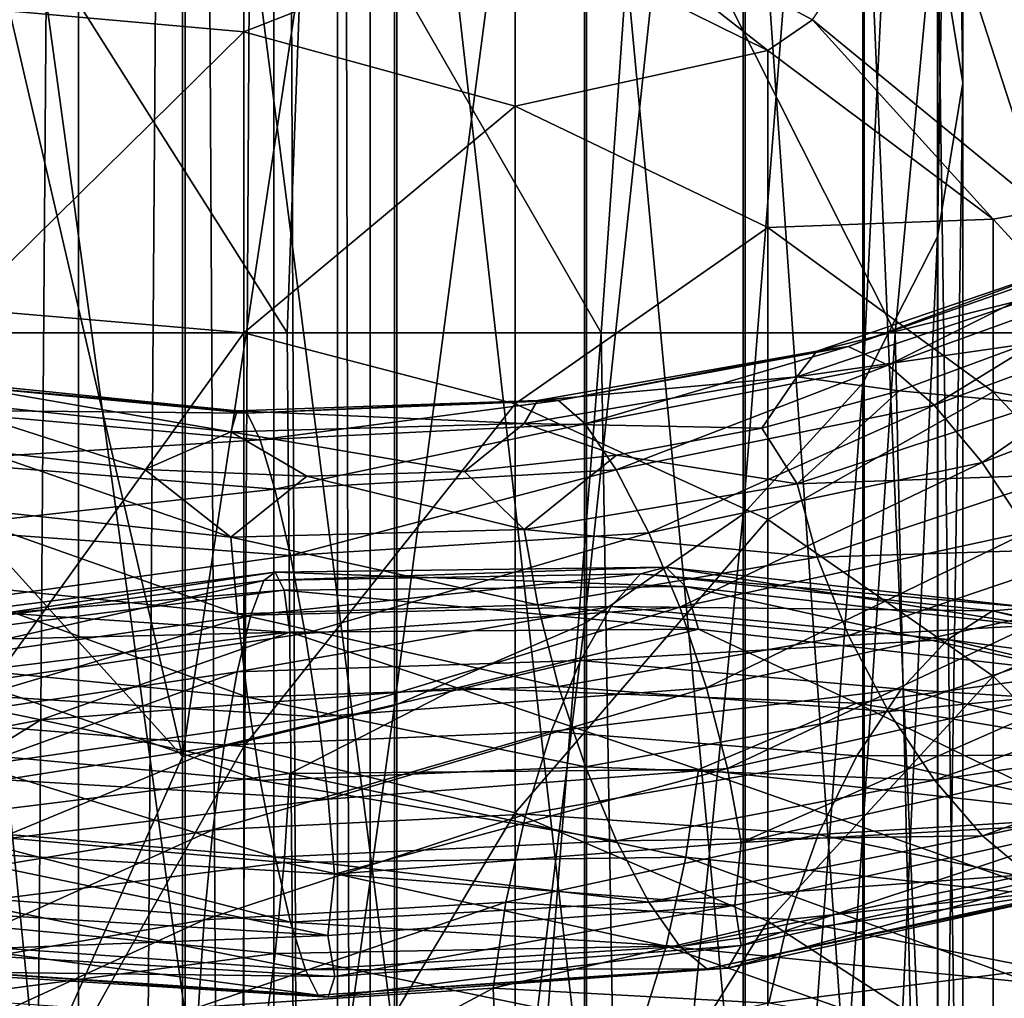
# Model space of a CAD drawing. Header units: metres. Extents: x -40 to 117, y -433 to 89.
# Tile 277 of 656: x 0.48 to 8.85, y -67.5 to -59.19. Entities that reach past the tile are written whole.
import ezdxf

# ---------------------------------------------------------------- set-up
doc = ezdxf.new("R2010")
doc.units = ezdxf.units.M
doc.layers.add('solid_506114_24501146', color=7, linetype='CONTINUOUS')
doc.layers.add('solid_506114_24501146_02', color=7, linetype='CONTINUOUS')

msp = doc.modelspace()

# ---------------------------------------------------------------- linework, layer by layer
at = {"layer": 'solid_506114_24501146'}
for points in [[(3.464707, -22.231646, 495.495697), (3.185607, -22.273352, 496.449707), (3.464375, -153.699997, 495.498016)], [(3.185618, -22.27335, 493.55014), (3.464711, -22.231644, 494.50415), (3.464375, -153.699997, 494.501801)], [(3.464711, -22.231644, 494.50415), (3.464707, -22.231646, 495.495697), (3.464375, -153.699997, 494.501801)], [(3.464707, -22.231646, 495.495697), (3.464375, -153.699997, 495.498016), (3.464375, -153.699997, 494.501801)], [(2.645694, -22.343899, 492.708557), (3.185618, -22.27335, 493.55014), (3.183712, -153.699997, 493.545959)], [(3.185607, -22.273352, 496.449707), (2.645695, -22.343899, 497.29126), (3.183712, -153.699997, 496.453857)], [(3.185618, -22.27335, 493.55014), (3.464375, -153.699997, 494.501801), (3.183712, -153.699997, 493.545959)], [(3.185607, -22.273352, 496.449707), (3.183712, -153.699997, 496.453857), (3.464375, -153.699997, 495.498016)], [(0.982319, -22.47855, 491.640594), (1.88942, -22.420525, 492.053711), (0.986064, -153.699997, 491.641693)], [(1.889422, -22.420525, 497.946106), (0.982324, -22.47855, 498.359222), (0.986064, -153.699997, 498.358124)], [(1.889422, -22.420525, 497.946106), (0.986064, -153.699997, 498.358124), (1.892243, -153.699997, 497.944305)], [(1.88942, -22.420525, 492.053711), (1.892243, -153.699997, 492.055511), (0.986064, -153.699997, 491.641693)], [(1.88942, -22.420525, 492.053711), (2.645694, -22.343899, 492.708557), (1.892243, -153.699997, 492.055511)], [(2.645695, -22.343899, 497.29126), (1.889422, -22.420525, 497.946106), (2.645123, -153.699997, 497.291931)], [(1.889422, -22.420525, 497.946106), (1.892243, -153.699997, 497.944305), (2.645123, -153.699997, 497.291931)], [(2.645694, -22.343899, 492.708557), (2.645123, -153.699997, 492.707886), (1.892243, -153.699997, 492.055511)], [(2.645695, -22.343899, 497.29126), (2.645123, -153.699997, 497.291931), (3.183712, -153.699997, 496.453857)], [(2.645694, -22.343899, 492.708557), (3.183712, -153.699997, 493.545959), (2.645123, -153.699997, 492.707886)], [(0.982319, -22.47855, 491.640594), (0.986064, -153.699997, 491.641693), (0, -153.699997, 491.499908)], [(0.982319, -22.47855, 491.640594), (0, -153.699997, 491.499908), (0, -22.5, 491.499908)], [(0.982324, -22.47855, 498.359222), (0, -22.5, 498.499908), (0.986064, -153.699997, 498.358124)], [(0, -22.5, 498.499908), (0, -153.699997, 498.499908), (0.986064, -153.699997, 498.358124)], [(7.651602, -50.501045, 918.212646), (6.634851, -63.391479, 929.712341), (6.634851, -51.714581, 917.152405)], [(7.651602, -50.501045, 918.212646), (7.651602, -62.277843, 930.877136), (6.634851, -63.391479, 929.712341)], [(6.634851, -51.714581, 917.152405), (5.284738, -64.320618, 928.74054), (5.284738, -52.72707, 916.267822)], [(6.634851, -51.714581, 917.152405), (6.634851, -63.391479, 929.712341), (5.284738, -64.320618, 928.74054)], [(5.284738, -52.72707, 916.267822), (3.669097, -65.018585, 928.010498), (3.669097, -53.487644, 915.603333)], [(5.284738, -52.72707, 916.267822), (5.284738, -64.320618, 928.74054), (3.669097, -65.018585, 928.010498)], [(3.669097, -53.487644, 915.603333), (1.869106, -65.450294, 927.55896), (1.869106, -53.95808, 915.192322)], [(3.669097, -53.487644, 915.603333), (3.669097, -65.018585, 928.010498), (1.869106, -65.450294, 927.55896)], [(0, -53.844875, 939.697449), (1.891428, -67.647942, 951.8302), (1.891428, -53.992165, 939.543396)], [(0, -53.844875, 939.697449), (0, -67.515053, 951.996887), (1.891428, -67.647942, 951.8302)], [(0, -57.401936, 918.820374), (1.869106, -53.95808, 915.192322), (1.869106, -65.450294, 927.55896)], [(1.891428, -53.992165, 939.543396), (3.68973, -68.040451, 951.338013), (3.68973, -54.427208, 939.088379)], [(1.891428, -53.992165, 939.543396), (1.891428, -67.647942, 951.8302), (3.68973, -68.040451, 951.338013)], [(3.68973, -54.427208, 939.088379), (5.302645, -68.672874, 950.544983), (5.302645, -55.128159, 938.355225)], [(3.68973, -54.427208, 939.088379), (3.68973, -68.040451, 951.338013), (5.302645, -68.672874, 950.544983)], [(5.302645, -55.128159, 938.355225), (6.649134, -69.513435, 949.490906), (6.649134, -56.059795, 937.380798)], [(5.302645, -55.128159, 938.355225), (5.302645, -68.672874, 950.544983), (6.649134, -69.513435, 949.490906)], [(0, -63.38686, 925.197998), (0, -57.401936, 918.820374), (1.869106, -65.450294, 927.55896)], [(2.757893, -61.852638, 399.252686), (0, -57.494797, 399.309723), (0, -61.852638, 399.5)], [(2.757893, -61.852638, 399.252686), (2.919503, -57.494797, 399.028778), (0, -57.494797, 399.309723)], [(2.757893, -61.852638, 399.252686), (5.427773, -61.852638, 398.518585), (2.919503, -57.494797, 399.028778)], [(5.427773, -61.852638, 398.518585), (5.731855, -57.494797, 398.196259), (2.919503, -57.494797, 399.028778)], [(5.427773, -61.852638, 398.518585), (7.924435, -61.852638, 397.321167), (5.731855, -57.494797, 398.196259)], [(7.924435, -61.852638, 397.321167), (8.333838, -57.494797, 396.842712), (5.731855, -57.494797, 398.196259)], [(8.193865, -57.726448, 311.5), (9.192348, -60.807575, 311.5), (7.222367, -59.190865, 311.5)], [(2.388744, -59.293808, 269.164001), (0, -59.080399, 269.105255), (2.388744, -57.741291, 276.766144)], [(2.388744, -59.293808, 269.164001), (2.388744, -57.741291, 276.766144), (4.696142, -58.391891, 276.854034)], [(6.843618, -59.451588, 276.997162), (4.696142, -58.391891, 276.854034), (4.974885, -57.989567, 284.5)], [(7.222367, -59.190865, 311.5), (7.222413, -59.190895, 284.5), (4.974885, -57.989567, 284.5)], [(6.843618, -59.451588, 276.997162), (4.974885, -57.989567, 284.5), (7.222413, -59.190895, 284.5)], [(4.696142, -59.926773, 269.338257), (2.388744, -59.293808, 269.164001), (4.696142, -58.391891, 276.854034)], [(4.696142, -59.926773, 269.338257), (4.696142, -58.391891, 276.854034), (6.843618, -59.451588, 276.997162)], [(2.388744, -59.293808, 269.164001), (0, -61.647297, 261.751617), (0, -59.080399, 269.105255)], [(8.758043, -60.884285, 277.190674), (6.843618, -59.451588, 276.997162), (7.222413, -59.190895, 284.5)], [(7.222367, -59.190865, 311.5), (9.192348, -60.807575, 311.5), (7.222413, -59.190895, 284.5)], [(9.192348, -60.807575, 311.5), (9.192389, -60.807613, 284.5), (7.222413, -59.190895, 284.5)], [(2.388744, -61.850914, 261.83844), (0, -61.647297, 261.751617), (2.388744, -59.293808, 269.164001)], [(2.388744, -61.850914, 261.83844), (2.388744, -59.293808, 269.164001), (4.696142, -59.926773, 269.338257)], [(6.843618, -60.957733, 269.62207), (4.696142, -59.926773, 269.338257), (6.843618, -59.451588, 276.997162)], [(4.696142, -62.454819, 262.095917), (2.388744, -61.850914, 261.83844), (4.696142, -59.926773, 269.338257)], [(4.696142, -62.454819, 262.095917), (4.696142, -59.926773, 269.338257), (6.843618, -60.957733, 269.62207)], [(6.843618, -63.438457, 262.51532), (4.696142, -62.454819, 262.095917), (6.843618, -60.957733, 269.62207)], [(9.155708, -61.533844, 925.323608), (9.376141, -61.283466, 924.715637), (7.26082, -62.005604, 923.182678)], [(7.090119, -62.223705, 923.813599), (9.155708, -61.533844, 925.323608), (7.26082, -62.005604, 923.182678)], [(2.388744, -61.850914, 261.83844), (0, -65.176338, 254.808197), (0, -61.647297, 261.751617)], [(2.388744, -65.366486, 254.921524), (0, -65.176338, 254.808197), (2.388744, -61.850914, 261.83844)], [(3.023883, -92.5, 399.202179), (0, -61.852638, 399.5), (0, -92.5, 399.5)], [(3.023883, -92.5, 399.202179), (2.757893, -61.852638, 399.252686), (0, -61.852638, 399.5)], [(2.388744, -65.366486, 254.921524), (2.388744, -61.850914, 261.83844), (4.696142, -62.454819, 262.095917)], [(3.023883, -92.5, 399.202179), (5.427773, -61.852638, 398.518585), (2.757893, -61.852638, 399.252686)], [(3.023883, -92.5, 399.202179), (5.93157, -92.5, 398.320129), (5.427773, -61.852638, 398.518585)], [(5.93157, -92.5, 398.320129), (7.924435, -61.852638, 397.321167), (5.427773, -61.852638, 398.518585)], [(5.063382, -62.425163, 921.257324), (7.524808, -61.968533, 922.517273), (5.291957, -62.62463, 920.578735)], [(7.26082, -62.005604, 923.182678), (7.524808, -61.968533, 922.517273), (5.063382, -62.425163, 921.257324)], [(7.524808, -61.968533, 922.517273), (7.864499, -62.124989, 921.873718), (5.291957, -62.62463, 920.578735)], [(4.885746, -62.42741, 921.949463), (7.26082, -62.005604, 923.182678), (5.063382, -62.425163, 921.257324)], [(7.090119, -62.223705, 923.813599), (7.26082, -62.005604, 923.182678), (4.885746, -62.42741, 921.949463)], [(5.291957, -62.62463, 920.578735), (7.864499, -62.124989, 921.873718), (5.555332, -63.01424, 919.965698)], [(7.864499, -62.124989, 921.873718), (8.255906, -62.46653, 921.301392), (5.555332, -63.01424, 919.965698)], [(-0.300038, -62.246464, 920.47583), (2.334532, -62.513981, 921.043335), (-0.310947, -62.273678, 919.763611)], [(2.279647, -62.692562, 921.701172), (2.334532, -62.513981, 921.043335), (-0.300038, -62.246464, 920.47583)], [(-0.292984, -62.419186, 921.136963), (2.279647, -62.692562, 921.701172), (-0.300038, -62.246464, 920.47583)], [(4.770883, -62.621281, 922.597168), (6.791971, -62.660744, 924.202576), (7.090119, -62.223705, 923.813599)], [(4.770883, -62.621281, 922.597168), (7.090119, -62.223705, 923.813599), (4.885746, -62.42741, 921.949463)], [(-0.310947, -62.273678, 919.763611), (2.41941, -62.533398, 920.335449), (-0.324984, -62.508846, 919.05957)], [(2.334532, -62.513981, 921.043335), (2.41941, -62.533398, 920.335449), (-0.310947, -62.273678, 919.763611)], [(7.651602, -62.277843, 930.877136), (6.634851, -76.128365, 941.195923), (6.634851, -63.391479, 929.712341)], [(7.651602, -62.277843, 930.877136), (7.651602, -75.123596, 942.455872), (6.634851, -76.128365, 941.195923)], [(-0.292984, -62.419186, 921.136963), (0.157224, -62.85133, 921.756226), (1.548306, -63.011795, 922.052856)], [(-0.292984, -62.419186, 921.136963), (1.548306, -63.011795, 922.052856), (2.279647, -62.692562, 921.701172)], [(7.091187, -63.13274, 924.747742), (7.959402, -62.342899, 924.97052), (6.791971, -62.660744, 924.202576)], [(2.334532, -62.513981, 921.043335), (4.885746, -62.42741, 921.949463), (2.41941, -62.533398, 920.335449)], [(4.770883, -62.621281, 922.597168), (4.885746, -62.42741, 921.949463), (2.334532, -62.513981, 921.043335)], [(4.696142, -65.93045, 255.257599), (2.388744, -65.366486, 254.921524), (4.696142, -62.454819, 262.095917)], [(2.41941, -62.533398, 920.335449), (5.063382, -62.425163, 921.257324), (2.528629, -62.759407, 919.636597)], [(4.885746, -62.42741, 921.949463), (5.063382, -62.425163, 921.257324), (2.41941, -62.533398, 920.335449)], [(5.063382, -62.425163, 921.257324), (5.291957, -62.62463, 920.578735), (2.528629, -62.759407, 919.636597)], [(4.696142, -65.93045, 255.257599), (4.696142, -62.454819, 262.095917), (6.843618, -63.438457, 262.51532)], [(5.555332, -63.01424, 919.965698), (8.255906, -62.46653, 921.301392), (5.830576, -63.549488, 919.460938)], [(8.255906, -62.46653, 921.301392), (8.664952, -62.952839, 920.839722), (5.830576, -63.549488, 919.460938)], [(9.378702, -63.055538, 926.525879), (9.157086, -62.453171, 926.262695), (7.091187, -63.13274, 924.747742)], [(-0.324984, -62.508846, 919.05957), (2.528629, -62.759407, 919.636597), (-0.341158, -62.937798, 918.417358)], [(2.41941, -62.533398, 920.335449), (2.528629, -62.759407, 919.636597), (-0.324984, -62.508846, 919.05957)], [(2.279647, -62.692562, 921.701172), (4.770883, -62.621281, 922.597168), (2.334532, -62.513981, 921.043335)], [(2.279647, -62.692562, 921.701172), (4.265393, -63.028614, 922.93988), (4.770883, -62.621281, 922.597168)], [(2.528629, -62.759407, 919.636597), (5.291957, -62.62463, 920.578735), (2.654476, -63.178501, 919)], [(5.291957, -62.62463, 920.578735), (5.555332, -63.01424, 919.965698), (2.654476, -63.178501, 919)], [(4.770883, -62.621281, 922.597168), (4.265393, -63.028614, 922.93988), (5.557301, -62.890953, 923.524841)], [(4.770883, -62.621281, 922.597168), (5.557301, -62.890953, 923.524841), (6.791971, -62.660744, 924.202576)], [(7.091187, -63.13274, 924.747742), (6.791971, -62.660744, 924.202576), (5.557301, -62.890953, 923.524841)], [(2.279647, -62.692562, 921.701172), (1.548306, -63.011795, 922.052856), (2.924837, -63.070026, 922.448669)], [(2.279647, -62.692562, 921.701172), (2.924837, -63.070026, 922.448669), (4.265393, -63.028614, 922.93988)], [(2.528629, -62.759407, 919.636597), (2.654476, -63.178501, 919), (-0.341158, -62.937798, 918.417358)], [(-0.293028, -63.309921, 922.069641), (2.27999, -63.58717, 922.631958), (0.157224, -62.85133, 921.756226)], [(2.27999, -63.58717, 922.631958), (1.548306, -63.011795, 922.052856), (0.157224, -62.85133, 921.756226)], [(4.771602, -63.522011, 923.528503), (5.557301, -62.890953, 923.524841), (4.265393, -63.028614, 922.93988)], [(4.771602, -63.522011, 923.528503), (7.091187, -63.13274, 924.747742), (5.557301, -62.890953, 923.524841)], [(-0.341158, -62.937798, 918.417358), (2.654476, -63.178501, 919), (-0.358061, -63.512627, 917.882263)], [(5.830576, -63.549488, 919.460938), (8.664952, -62.952839, 920.839722), (6.094162, -64.183151, 919.106201)], [(8.664952, -62.952839, 920.839722), (9.056674, -63.541004, 920.526855), (6.094162, -64.183151, 919.106201)], [(2.27999, -63.58717, 922.631958), (2.924837, -63.070026, 922.448669), (1.548306, -63.011795, 922.052856)], [(2.27999, -63.58717, 922.631958), (4.771602, -63.522011, 923.528503), (2.924837, -63.070026, 922.448669)], [(2.654476, -63.178501, 919), (5.555332, -63.01424, 919.965698), (2.785994, -63.743607, 918.470581)], [(5.555332, -63.01424, 919.965698), (5.830576, -63.549488, 919.460938), (2.785994, -63.743607, 918.470581)], [(4.771602, -63.522011, 923.528503), (4.265393, -63.028614, 922.93988), (2.924837, -63.070026, 922.448669)], [(7.262805, -63.75745, 924.983093), (9.378702, -63.055538, 926.525879), (7.091187, -63.13274, 924.747742)], [(9.72058, -63.681873, 926.622803), (9.378702, -63.055538, 926.525879), (7.262805, -63.75745, 924.983093)], [(7.262805, -63.75745, 924.983093), (7.091187, -63.13274, 924.747742), (4.771602, -63.522011, 923.528503)], [(2.654476, -63.178501, 919), (2.785994, -63.743607, 918.470581), (-0.358061, -63.512627, 917.882263)], [(-0.30012, -63.962563, 922.272949), (2.335169, -64.237587, 922.836792), (-0.293028, -63.309921, 922.069641)], [(2.335169, -64.237587, 922.836792), (2.27999, -63.58717, 922.631958), (-0.293028, -63.309921, 922.069641)], [(0, -69.656738, 931.295715), (0, -63.38686, 925.197998), (1.869106, -65.450294, 927.55896)], [(6.634851, -63.391479, 929.712341), (5.284738, -76.966675, 940.144714), (5.284738, -64.320618, 928.74054)], [(6.634851, -63.391479, 929.712341), (6.634851, -76.128365, 941.195923), (5.284738, -76.966675, 940.144714)], [(6.843618, -66.849022, 255.805023), (4.696142, -65.93045, 255.257599), (6.843618, -63.438457, 262.51532)], [(-0.358061, -63.512627, 917.882263), (2.785994, -63.743607, 918.470581), (-0.374248, -64.182655, 917.498474)], [(4.887082, -64.162979, 923.744141), (4.771602, -63.522011, 923.528503), (2.27999, -63.58717, 922.631958)], [(2.335169, -64.237587, 922.836792), (4.887082, -64.162979, 923.744141), (2.27999, -63.58717, 922.631958)], [(2.785994, -63.743607, 918.470581), (5.830576, -63.549488, 919.460938), (2.911942, -64.404892, 918.09198)], [(5.830576, -63.549488, 919.460938), (6.094162, -64.183151, 919.106201), (2.911942, -64.404892, 918.09198)], [(4.887082, -64.162979, 923.744141), (7.262805, -63.75745, 924.983093), (4.771602, -63.522011, 923.528503)], [(6.094162, -64.183151, 919.106201), (9.056674, -63.541004, 920.526855), (6.323136, -64.868095, 918.940063)], [(9.056674, -63.541004, 920.526855), (9.396958, -64.188057, 920.397949), (6.323136, -64.868095, 918.940063)], [(2.785994, -63.743607, 918.470581), (2.911942, -64.404892, 918.09198), (-0.374248, -64.182655, 917.498474)], [(7.527552, -64.421516, 925.038391), (7.262805, -63.75745, 924.983093), (4.887082, -64.162979, 923.744141)], [(7.527552, -64.421516, 925.038391), (9.72058, -63.681873, 926.622803), (7.262805, -63.75745, 924.983093)], [(2.560539, -63.955265, 964.102539), (2.656745, -63.883987, 964.867065), (5.975989, -63.84127, 963.791138)], [(5.759586, -63.897823, 963.051208), (2.560539, -63.955265, 964.102539), (5.975989, -63.84127, 963.791138)], [(5.975989, -63.84127, 963.791138), (2.656745, -63.883987, 964.867065), (6.144355, -64.006004, 964.529358)], [(2.656745, -63.883987, 964.867065), (-0.757276, -64.323898, 965.438904), (2.731596, -64.038658, 965.62439)], [(-0.729853, -64.396492, 964.668762), (-0.757276, -64.323898, 965.438904), (2.656745, -63.883987, 964.867065)], [(2.560539, -63.955265, 964.102539), (-0.729853, -64.396492, 964.668762), (2.656745, -63.883987, 964.867065)], [(2.44979, -64.250847, 963.388977), (2.560539, -63.955265, 964.102539), (5.759586, -63.897823, 963.051208)], [(5.510471, -64.175072, 962.365906), (2.44979, -64.250847, 963.388977), (5.759586, -63.897823, 963.051208)], [(2.656745, -63.883987, 964.867065), (2.731596, -64.038658, 965.62439), (6.144355, -64.006004, 964.529358)], [(-0.698285, -64.694305, 963.948181), (-0.729853, -64.396492, 964.668762), (2.560539, -63.955265, 964.102539)], [(2.44979, -64.250847, 963.388977), (-0.698285, -64.694305, 963.948181), (2.560539, -63.955265, 964.102539)], [(-0.31106, -64.675575, 922.278992), (2.420292, -64.945908, 922.845886), (-0.30012, -63.962563, 922.272949)], [(2.420292, -64.945908, 922.845886), (2.335169, -64.237587, 922.836792), (-0.30012, -63.962563, 922.272949)], [(6.144355, -64.006004, 964.529358), (2.731596, -64.038658, 965.62439), (6.253496, -64.367523, 965.204651)], [(2.731596, -64.038658, 965.62439), (-0.778611, -64.478256, 966.200073), (2.780116, -64.395332, 966.312073)], [(-0.757276, -64.323898, 965.438904), (-0.778611, -64.478256, 966.200073), (2.731596, -64.038658, 965.62439)], [(2.731596, -64.038658, 965.62439), (2.780116, -64.395332, 966.312073), (6.253496, -64.367523, 965.204651)], [(2.334143, -64.731117, 962.77832), (2.44979, -64.250847, 963.388977), (5.510471, -64.175072, 962.365906)], [(5.250338, -64.635139, 961.78479), (2.334143, -64.731117, 962.77832), (5.510471, -64.175072, 962.365906)], [(5.065228, -64.854774, 923.769775), (4.887082, -64.162979, 923.744141), (2.335169, -64.237587, 922.836792)], [(5.065228, -64.854774, 923.769775), (7.527552, -64.421516, 925.038391), (4.887082, -64.162979, 923.744141)], [(-0.665321, -65.177467, 963.329773), (-0.698285, -64.694305, 963.948181), (2.44979, -64.250847, 963.388977)], [(2.334143, -64.731117, 962.77832), (-0.665321, -65.177467, 963.329773), (2.44979, -64.250847, 963.388977)], [(-0.374248, -64.182655, 917.498474), (2.911942, -64.404892, 918.09198), (-0.388309, -64.897392, 917.307007)], [(2.420292, -64.945908, 922.845886), (5.065228, -64.854774, 923.769775), (2.335169, -64.237587, 922.836792)], [(2.911942, -64.404892, 918.09198), (6.094162, -64.183151, 919.106201), (3.021352, -65.112686, 917.904846)], [(6.094162, -64.183151, 919.106201), (6.323136, -64.868095, 918.940063), (3.021352, -65.112686, 917.904846)], [(6.323136, -64.868095, 918.940063), (9.396958, -64.188057, 920.397949), (6.501283, -65.552277, 918.96936)], [(9.396958, -64.188057, 920.397949), (9.661705, -64.844643, 920.457092), (6.501283, -65.552277, 918.96936)], [(5.284738, -64.320618, 928.74054), (3.669097, -77.596405, 939.355042), (3.669097, -65.018585, 928.010498)], [(5.284738, -64.320618, 928.74054), (5.284738, -76.966675, 940.144714), (3.669097, -77.596405, 939.355042)], [(2.780116, -64.395332, 966.312073), (-0.792441, -64.835602, 966.889648), (0.664329, -65.139885, 967.27594)], [(-0.778611, -64.478256, 966.200073), (-0.792441, -64.835602, 966.889648), (2.780116, -64.395332, 966.312073)], [(2.911942, -64.404892, 918.09198), (3.021352, -65.112686, 917.904846), (-0.388309, -64.897392, 917.307007)], [(2.780116, -64.395332, 966.312073), (0.664329, -65.139885, 967.27594), (4.203628, -64.867447, 966.488159)], [(6.253496, -64.367523, 965.204651), (2.780116, -64.395332, 966.312073), (4.203628, -64.867447, 966.488159)], [(7.867836, -65.06913, 924.899536), (7.527552, -64.421516, 925.038391), (5.065228, -64.854774, 923.769775)], [(-0.325121, -65.390099, 922.076782), (2.529702, -65.653542, 922.648071), (-0.31106, -64.675575, 922.278992)], [(2.529702, -65.653542, 922.648071), (2.420292, -64.945908, 922.845886), (-0.31106, -64.675575, 922.278992)], [(2.223482, -65.353355, 962.321472), (2.334143, -64.731117, 962.77832), (5.250338, -64.635139, 961.78479)], [(5.001423, -65.237129, 961.356445), (2.223482, -65.353355, 962.321472), (5.250338, -64.635139, 961.78479)], [(-0.633779, -65.803009, 962.865051), (-0.665321, -65.177467, 963.329773), (2.334143, -64.731117, 962.77832)], [(2.223482, -65.353355, 962.321472), (-0.633779, -65.803009, 962.865051), (2.334143, -64.731117, 962.77832)], [(-0.792441, -64.835602, 966.889648), (-2.895396, -65.820961, 967.52771), (0.664329, -65.139885, 967.27594)], [(6.501283, -65.552277, 918.96936), (9.661705, -64.844643, 920.457092), (6.616763, -66.180756, 919.180725)], [(9.661705, -64.844643, 920.457092), (9.833323, -65.457542, 920.689026), (6.616763, -66.180756, 919.180725)], [(-0.388309, -64.897392, 917.307007), (3.021352, -65.112686, 917.904846), (-0.399249, -65.602676, 917.316467)], [(4.203628, -64.867447, 966.488159), (0.664329, -65.139885, 967.27594), (2.780418, -65.595901, 967.233032)], [(5.294202, -65.539818, 923.593262), (5.065228, -64.854774, 923.769775), (2.420292, -64.945908, 922.845886)], [(4.203628, -64.867447, 966.488159), (2.780418, -65.595901, 967.233032), (6.254175, -65.560478, 966.125793)], [(3.021352, -65.112686, 917.904846), (6.323136, -64.868095, 918.940063), (3.106475, -65.813316, 917.917358)], [(6.323136, -64.868095, 918.940063), (6.501283, -65.552277, 918.96936), (3.106475, -65.813316, 917.917358)], [(7.597487, -64.997093, 965.183472), (4.203628, -64.867447, 966.488159), (6.254175, -65.560478, 966.125793)], [(5.294202, -65.539818, 923.593262), (7.867836, -65.06913, 924.899536), (5.065228, -64.854774, 923.769775)], [(2.529702, -65.653542, 922.648071), (5.294202, -65.539818, 923.593262), (2.420292, -64.945908, 922.845886)], [(3.669097, -65.018585, 928.010498), (1.869106, -77.985916, 938.866638), (1.869106, -65.450294, 927.55896)], [(3.669097, -65.018585, 928.010498), (3.669097, -77.596405, 939.355042), (1.869106, -77.985916, 938.866638)], [(8.259558, -65.65065, 924.573792), (7.867836, -65.06913, 924.899536), (5.294202, -65.539818, 923.593262)], [(0.664329, -65.139885, 967.27594), (-2.895396, -65.820961, 967.52771), (-0.792527, -66.040146, 967.807556)], [(0.664329, -65.139885, 967.27594), (-0.792527, -66.040146, 967.807556), (2.780418, -65.595901, 967.233032)], [(3.021352, -65.112686, 917.904846), (3.106475, -65.813316, 917.917358), (-0.399249, -65.602676, 917.316467)], [(2.388744, -65.366486, 254.921524), (0, -69.603882, 248.400238), (0, -65.176338, 254.808197)], [(2.127444, -66.07428, 962.06604), (2.223482, -65.353355, 962.321472), (5.001423, -65.237129, 961.356445)], [(4.785397, -65.939507, 961.125854), (2.127444, -66.07428, 962.06604), (5.001423, -65.237129, 961.356445)], [(-0.606404, -66.527351, 962.602356), (-0.633779, -65.803009, 962.865051), (2.223482, -65.353355, 962.321472)], [(2.127444, -66.07428, 962.06604), (-0.606404, -66.527351, 962.602356), (2.223482, -65.353355, 962.321472)], [(-0.341309, -66.051933, 921.678345), (2.65565, -66.306747, 922.255066), (-0.325121, -65.390099, 922.076782)], [(2.65565, -66.306747, 922.255066), (2.529702, -65.653542, 922.648071), (-0.325121, -65.390099, 922.076782)], [(2.388744, -69.77713, 248.53801), (0, -69.603882, 248.400238), (2.388744, -65.366486, 254.921524)], [(2.388744, -69.77713, 248.53801), (2.388744, -65.366486, 254.921524), (4.696142, -65.93045, 255.257599)], [(0, -69.656738, 931.295715), (1.869106, -65.450294, 927.55896), (1.869106, -77.985916, 938.866638)], [(2.780418, -65.595901, 967.233032), (-0.792527, -66.040146, 967.807556), (2.732157, -66.352547, 967.39917)], [(-0.399249, -65.602676, 917.316467), (3.106475, -65.813316, 917.917358), (-0.406341, -66.242332, 917.514832)], [(5.557788, -66.165916, 923.22467), (5.294202, -65.539818, 923.593262), (2.529702, -65.653542, 922.648071)], [(2.780418, -65.595901, 967.233032), (2.732157, -66.352547, 967.39917), (6.145617, -66.305374, 966.304504)], [(6.254175, -65.560478, 966.125793), (2.780418, -65.595901, 967.233032), (6.145617, -66.305374, 966.304504)], [(3.106475, -65.813316, 917.917358), (6.501283, -65.552277, 918.96936), (3.161654, -66.450844, 918.117493)], [(6.501283, -65.552277, 918.96936), (6.616763, -66.180756, 919.180725), (3.161654, -66.450844, 918.117493)], [(5.557788, -66.165916, 923.22467), (8.259558, -65.65065, 924.573792), (5.294202, -65.539818, 923.593262)], [(2.65565, -66.306747, 922.255066), (5.557788, -66.165916, 923.22467), (2.529702, -65.653542, 922.648071)], [(8.668604, -66.125511, 924.100342), (8.259558, -65.65065, 924.573792), (5.557788, -66.165916, 923.22467)], [(3.106475, -65.813316, 917.917358), (3.161654, -66.450844, 918.117493), (-0.406341, -66.242332, 917.514832)], [(4.696142, -70.290977, 248.94664), (2.388744, -69.77713, 248.53801), (4.696142, -65.93045, 255.257599)], [(4.696142, -70.290977, 248.94664), (4.696142, -65.93045, 255.257599), (6.843618, -66.849022, 255.805023)], [(2.052808, -66.83783, 962.024719), (2.127444, -66.07428, 962.06604), (4.785397, -65.939507, 961.125854)], [(4.617514, -66.687599, 961.104004), (2.052808, -66.83783, 962.024719), (4.785397, -65.939507, 961.125854)], [(4.617514, -66.687599, 961.104004), (4.785397, -65.939507, 961.125854), (7.270894, -66.113373, 959.801819)], [(6.563908, -66.712502, 919.525574), (9.787461, -66.005768, 921.018921), (6.617481, -67.057762, 920.087524)], [(6.616763, -66.180756, 919.180725), (9.787461, -66.005768, 921.018921), (6.563908, -66.712502, 919.525574)], [(9.787461, -66.005768, 921.018921), (9.834391, -66.344879, 921.60083), (6.617481, -67.057762, 920.087524)], [(-0.792527, -66.040146, 967.807556), (-0.778771, -66.799789, 967.968994), (2.732157, -66.352547, 967.39917)], [(-0.58513, -67.294189, 962.554749), (-0.606404, -66.527351, 962.602356), (2.127444, -66.07428, 962.06604)], [(2.052808, -66.83783, 962.024719), (-0.58513, -67.294189, 962.554749), (2.127444, -66.07428, 962.06604)], [(-0.358211, -66.613495, 921.129395), (2.787168, -66.858719, 921.711975), (-0.341309, -66.051933, 921.678345)], [(2.787168, -66.858719, 921.711975), (2.65565, -66.306747, 922.255066), (-0.341309, -66.051933, 921.678345)], [(5.833033, -66.688644, 922.70697), (5.557788, -66.165916, 923.22467), (2.65565, -66.306747, 922.255066)], [(3.161654, -66.450844, 918.117493), (6.616763, -66.180756, 919.180725), (6.563908, -66.712502, 919.525574)], [(7.015814, -66.834213, 959.812195), (4.617514, -66.687599, 961.104004), (7.270894, -66.113373, 959.801819)], [(5.833033, -66.688644, 922.70697), (8.668604, -66.125511, 924.100342), (5.557788, -66.165916, 923.22467)], [(9.060011, -66.454399, 923.521057), (8.668604, -66.125511, 924.100342), (5.833033, -66.688644, 922.70697)], [(-0.406341, -66.242332, 917.514832), (3.103172, -66.970139, 918.475159), (-0.46134, -66.753632, 917.885376)], [(-0.406341, -66.242332, 917.514832), (3.161654, -66.450844, 918.117493), (3.103172, -66.970139, 918.475159)], [(2.732157, -66.352547, 967.39917), (-0.778771, -66.799789, 967.968994), (2.657521, -67.124092, 967.352173)], [(2.787168, -66.858719, 921.711975), (5.833033, -66.688644, 922.70697), (2.65565, -66.306747, 922.255066)], [(2.732157, -66.352547, 967.39917), (2.657521, -67.124092, 967.352173), (5.977734, -67.061348, 966.277039)], [(6.145617, -66.305374, 966.304504), (2.732157, -66.352547, 967.39917), (5.977734, -67.061348, 966.277039)], [(9.834391, -66.344879, 921.60083), (9.66369, -66.559837, 922.219849), (6.502618, -67.247772, 920.722595)], [(6.617481, -67.057762, 920.087524), (9.834391, -66.344879, 921.60083), (6.502618, -67.247772, 920.722595)], [(3.161654, -66.450844, 918.117493), (6.563908, -66.712502, 919.525574), (3.103172, -66.970139, 918.475159)], [(6.096407, -67.06472, 922.085938), (9.060011, -66.454399, 923.521057), (5.833033, -66.688644, 922.70697)], [(9.399701, -66.600929, 922.877808), (9.060011, -66.454399, 923.521057), (6.096407, -67.06472, 922.085938)], [(6.324982, -67.253845, 921.407166), (9.399701, -66.600929, 922.877808), (6.096407, -67.06472, 922.085938)], [(9.66369, -66.559837, 922.219849), (9.399701, -66.600929, 922.877808), (6.324982, -67.253845, 921.407166)], [(6.502618, -67.247772, 920.722595), (9.66369, -66.559837, 922.219849), (6.324982, -67.253845, 921.407166)], [(-0.374386, -67.028259, 920.478394), (2.913015, -67.263756, 921.066772), (-0.358211, -66.613495, 921.129395)], [(2.913015, -67.263756, 921.066772), (2.787168, -66.858719, 921.711975), (-0.358211, -66.613495, 921.129395)], [(2.004547, -67.580307, 962.188904), (2.052808, -66.83783, 962.024719), (4.617514, -66.687599, 961.104004)], [(4.508957, -67.418793, 961.281067), (2.004547, -67.580307, 962.188904), (4.617514, -66.687599, 961.104004)], [(6.096407, -67.06472, 922.085938), (5.833033, -66.688644, 922.70697), (2.787168, -66.858719, 921.711975)], [(4.508957, -67.418793, 961.281067), (4.617514, -66.687599, 961.104004), (7.015814, -66.834213, 959.812195)], [(-0.46134, -66.753632, 917.885376), (3.103172, -66.970139, 918.475159), (-0.406385, -67.10791, 918.421143)], [(3.103172, -66.970139, 918.475159), (6.563908, -66.712502, 919.525574), (3.161997, -67.320564, 919.022339)], [(6.563908, -66.712502, 919.525574), (6.617481, -67.057762, 920.087524), (3.161997, -67.320564, 919.022339)], [(-0.778771, -66.799789, 967.968994), (-0.757497, -67.574631, 967.91571), (2.657521, -67.124092, 967.352173)], [(-0.571374, -68.039551, 962.714172), (-0.58513, -67.294189, 962.554749), (2.052808, -66.83783, 962.024719)], [(2.004547, -67.580307, 962.188904), (-0.571374, -68.039551, 962.714172), (2.052808, -66.83783, 962.024719)], [(2.913015, -67.263756, 921.066772), (6.096407, -67.06472, 922.085938), (2.787168, -66.858719, 921.711975)], [(6.850873, -67.546013, 960.009888), (4.508957, -67.418793, 961.281067), (7.015814, -66.834213, 959.812195)], [(6.843618, -71.127922, 249.612183), (4.696142, -70.290977, 248.94664), (6.843618, -66.849022, 255.805023)], [(3.103172, -66.970139, 918.475159), (3.161997, -67.320564, 919.022339), (-0.406385, -67.10791, 918.421143)], [(-0.406385, -67.10791, 918.421143), (3.161997, -67.320564, 919.022339), (-0.399331, -67.276283, 919.069031)], [(-0.388423, -67.252785, 919.773682), (3.022234, -67.479187, 920.367371), (-0.374386, -67.028259, 920.478394)], [(3.022234, -67.479187, 920.367371), (2.913015, -67.263756, 921.066772), (-0.374386, -67.028259, 920.478394)], [(5.977734, -67.061348, 966.277039), (2.657521, -67.124092, 967.352173), (5.761708, -67.763069, 966.035217)], [(6.324982, -67.253845, 921.407166), (6.096407, -67.06472, 922.085938), (2.913015, -67.263756, 921.066772)], [(6.617481, -67.057762, 920.087524), (6.502618, -67.247772, 920.722595), (3.107113, -67.494881, 919.667053)], [(3.161997, -67.320564, 919.022339), (6.617481, -67.057762, 920.087524), (3.107113, -67.494881, 919.667053)], [(2.657521, -67.124092, 967.352173), (-0.757497, -67.574631, 967.91571), (2.561482, -67.844063, 967.085266)], [(2.657521, -67.124092, 967.352173), (2.561482, -67.844063, 967.085266), (5.761708, -67.763069, 966.035217)], [(-0.399331, -67.276283, 919.069031), (3.107113, -67.494881, 919.667053), (-0.388423, -67.252785, 919.773682)], [(3.161997, -67.320564, 919.022339), (3.107113, -67.494881, 919.667053), (-0.399331, -67.276283, 919.069031)], [(3.107113, -67.494881, 919.667053), (3.022234, -67.479187, 920.367371), (-0.388423, -67.252785, 919.773682)], [(3.022234, -67.479187, 920.367371), (6.324982, -67.253845, 921.407166), (2.913015, -67.263756, 921.066772)], [(6.502618, -67.247772, 920.722595), (6.324982, -67.253845, 921.407166), (3.022234, -67.479187, 920.367371)], [(3.107113, -67.494881, 919.667053), (6.502618, -67.247772, 920.722595), (3.022234, -67.479187, 920.367371)], [(4.508957, -67.418793, 961.281067), (3.207683, -68.115128, 962.154236), (2.004547, -67.580307, 962.188904)], [(4.508957, -67.418793, 961.281067), (4.537298, -68.064629, 961.613281), (3.207683, -68.115128, 962.154236)], [(6.850873, -67.546013, 960.009888), (4.537298, -68.064629, 961.613281), (4.508957, -67.418793, 961.281067)]]:
    msp.add_3dface(points, dxfattribs=at)
at = {"layer": 'solid_506114_24501146_02'}
for points in [[(8.289004, -46.295654, 921.886841), (8.499992, -59.727356, 933.544739), (8.499992, -47.72176, 920.640869)], [(8.289004, -46.295654, 921.886841), (8.289004, -58.418652, 934.913574), (8.499992, -59.727356, 933.544739)], [(8.499992, -47.72176, 920.640869), (8.283906, -61.035664, 932.176331), (8.283906, -49.14743, 919.395325)], [(8.499992, -47.72176, 920.640869), (8.499992, -59.727356, 933.544739), (8.283906, -61.035664, 932.176331)], [(8.283906, -49.14743, 919.395325), (7.651602, -62.277843, 930.877136), (7.651602, -50.501045, 918.212646)], [(8.283906, -49.14743, 919.395325), (8.283906, -61.035664, 932.176331), (7.651602, -62.277843, 930.877136)], [(6.649134, -56.059795, 937.380798), (7.661542, -70.51989, 948.228821), (7.661542, -57.175308, 936.21405)], [(6.649134, -56.059795, 937.380798), (6.649134, -69.513435, 949.490906), (7.661542, -70.51989, 948.228821)], [(7.661542, -57.175308, 936.21405), (8.289004, -71.641685, 946.822144), (8.289004, -58.418652, 934.913574)], [(7.661542, -57.175308, 936.21405), (7.661542, -70.51989, 948.228821), (8.289004, -71.641685, 946.822144)], [(7.924435, -61.852638, 397.321167), (10.168203, -61.852638, 395.698608), (8.333838, -57.494797, 396.842712)], [(10.168203, -61.852638, 395.698608), (10.629955, -57.494797, 395.017792), (8.333838, -57.494797, 396.842712)], [(8.193865, -57.726448, 311.5), (9.357863, -58.589039, 311.5), (9.192348, -60.807575, 311.5)], [(8.289004, -58.418652, 934.913574), (8.499992, -72.822449, 945.341492), (8.499992, -59.727356, 933.544739)], [(8.289004, -58.418652, 934.913574), (8.289004, -71.641685, 946.822144), (8.499992, -72.822449, 945.341492)], [(8.758043, -60.884285, 277.190674), (7.222413, -59.190895, 284.5), (9.192389, -60.807613, 284.5)], [(6.843618, -60.957733, 269.62207), (6.843618, -59.451588, 276.997162), (8.758043, -60.884285, 277.190674)], [(8.499992, -59.727356, 933.544739), (8.283906, -74.002853, 943.861267), (8.283906, -61.035664, 932.176331)], [(8.499992, -59.727356, 933.544739), (8.499992, -72.822449, 945.341492), (8.283906, -74.002853, 943.861267)], [(10.374224, -62.641197, 277.427979), (8.758043, -60.884285, 277.190674), (9.192389, -60.807613, 284.5)], [(8.758043, -62.351585, 270.005829), (6.843618, -60.957733, 269.62207), (8.758043, -60.884285, 277.190674)], [(8.758043, -62.351585, 270.005829), (8.758043, -60.884285, 277.190674), (10.374224, -62.641197, 277.427979)], [(6.843618, -63.438457, 262.51532), (6.843618, -60.957733, 269.62207), (8.758043, -62.351585, 270.005829)], [(8.283906, -61.035664, 932.176331), (7.651602, -75.123596, 942.455872), (7.651602, -62.277843, 930.877136)], [(8.283906, -61.035664, 932.176331), (8.283906, -74.002853, 943.861267), (7.651602, -75.123596, 942.455872)], [(7.524808, -61.968533, 922.517273), (9.717037, -61.199764, 924.087158), (7.864499, -62.124989, 921.873718)], [(9.376141, -61.283466, 924.715637), (9.717037, -61.199764, 924.087158), (7.524808, -61.968533, 922.517273)], [(9.717037, -61.199764, 924.087158), (10.15569, -61.298431, 923.491943), (7.864499, -62.124989, 921.873718)], [(7.26082, -62.005604, 923.182678), (9.376141, -61.283466, 924.715637), (7.524808, -61.968533, 922.517273)], [(7.864499, -62.124989, 921.873718), (10.15569, -61.298431, 923.491943), (8.255906, -62.46653, 921.301392)], [(10.15569, -61.298431, 923.491943), (10.661127, -61.57523, 922.976196), (8.255906, -62.46653, 921.301392)], [(7.090119, -62.223705, 923.813599), (9.041913, -61.944592, 925.820557), (9.155708, -61.533844, 925.323608)], [(8.255906, -62.46653, 921.301392), (10.661127, -61.57523, 922.976196), (8.664952, -62.952839, 920.839722)], [(10.661127, -61.57523, 922.976196), (11.189343, -61.995502, 922.574524), (8.664952, -62.952839, 920.839722)], [(5.93157, -92.5, 398.320129), (8.611323, -92.5, 396.887787), (7.924435, -61.852638, 397.321167)], [(8.611323, -92.5, 396.887787), (10.168203, -61.852638, 395.698608), (7.924435, -61.852638, 397.321167)], [(8.611323, -92.5, 396.887787), (10.960144, -92.5, 394.960175), (10.168203, -61.852638, 395.698608)], [(7.090119, -62.223705, 923.813599), (7.959402, -62.342899, 924.97052), (9.041913, -61.944592, 925.820557)], [(9.157086, -62.453171, 926.262695), (9.041913, -61.944592, 925.820557), (7.959402, -62.342899, 924.97052)], [(8.664952, -62.952839, 920.839722), (11.189343, -61.995502, 922.574524), (9.056674, -63.541004, 920.526855)], [(7.090119, -62.223705, 923.813599), (6.791971, -62.660744, 924.202576), (7.959402, -62.342899, 924.97052)], [(8.758043, -64.768326, 263.082336), (6.843618, -63.438457, 262.51532), (8.758043, -62.351585, 270.005829)], [(7.091187, -63.13274, 924.747742), (9.157086, -62.453171, 926.262695), (7.959402, -62.342899, 924.97052)], [(10.374224, -64.06086, 270.476379), (8.758043, -62.351585, 270.005829), (10.374224, -62.641197, 277.427979)], [(8.758043, -64.768326, 263.082336), (8.758043, -62.351585, 270.005829), (10.374224, -64.06086, 270.476379)], [(6.843618, -66.849022, 255.805023), (6.843618, -63.438457, 262.51532), (8.758043, -64.768326, 263.082336)], [(10.16, -64.27877, 926.536499), (9.72058, -63.681873, 926.622803), (7.527552, -64.421516, 925.038391)], [(5.759586, -63.897823, 963.051208), (5.975989, -63.84127, 963.791138), (9.07987, -64.18367, 962.236389)], [(5.975989, -63.84127, 963.791138), (6.144355, -64.006004, 964.529358), (9.335684, -64.367958, 962.940979)], [(9.07987, -64.18367, 962.236389), (5.975989, -63.84127, 963.791138), (9.335684, -64.367958, 962.940979)], [(5.510471, -64.175072, 962.365906), (5.759586, -63.897823, 963.051208), (8.751068, -64.212479, 961.539001)], [(8.751068, -64.212479, 961.539001), (5.759586, -63.897823, 963.051208), (9.07987, -64.18367, 962.236389)], [(6.144355, -64.006004, 964.529358), (6.253496, -64.367523, 965.204651), (9.501511, -64.739685, 963.593933)], [(9.335684, -64.367958, 962.940979), (6.144355, -64.006004, 964.529358), (9.501511, -64.739685, 963.593933)], [(10.374224, -66.399139, 263.777679), (8.758043, -64.768326, 263.082336), (10.374224, -64.06086, 270.476379)], [(5.250338, -64.635139, 961.78479), (5.510471, -64.175072, 962.365906), (8.372565, -64.45578, 960.902161)], [(8.372565, -64.45578, 960.902161), (5.510471, -64.175072, 962.365906), (8.751068, -64.212479, 961.539001)], [(8.372565, -64.45578, 960.902161), (8.751068, -64.212479, 961.539001), (11.429214, -64.871796, 959.609375)], [(8.751068, -64.212479, 961.539001), (9.07987, -64.18367, 962.236389), (11.858642, -64.882805, 960.247925)], [(11.429214, -64.871796, 959.609375), (8.751068, -64.212479, 961.539001), (11.858642, -64.882805, 960.247925)], [(7.867836, -65.06913, 924.899536), (10.16, -64.27877, 926.536499), (7.527552, -64.421516, 925.038391)], [(10.665843, -64.800049, 926.270447), (10.16, -64.27877, 926.536499), (7.867836, -65.06913, 924.899536)], [(6.253496, -64.367523, 965.204651), (4.203628, -64.867447, 966.488159), (7.597487, -64.997093, 965.183472)], [(9.501511, -64.739685, 963.593933), (6.253496, -64.367523, 965.204651), (7.597487, -64.997093, 965.183472)], [(7.977321, -64.878883, 960.371399), (5.250338, -64.635139, 961.78479), (8.372565, -64.45578, 960.902161)], [(7.977321, -64.878883, 960.371399), (8.372565, -64.45578, 960.902161), (10.934875, -65.066681, 959.039307)], [(10.934875, -65.066681, 959.039307), (8.372565, -64.45578, 960.902161), (11.429214, -64.871796, 959.609375)], [(5.001423, -65.237129, 961.356445), (5.250338, -64.635139, 961.78479), (7.977321, -64.878883, 960.371399)], [(9.501511, -64.739685, 963.593933), (7.597487, -64.997093, 965.183472), (10.722368, -65.512772, 963.393433)], [(8.758043, -68.090927, 256.545105), (6.843618, -66.849022, 255.805023), (8.758043, -64.768326, 263.082336)], [(8.259558, -65.65065, 924.573792), (10.665843, -64.800049, 926.270447), (7.867836, -65.06913, 924.899536)], [(11.194058, -65.210365, 925.858582), (10.665843, -64.800049, 926.270447), (8.259558, -65.65065, 924.573792)], [(8.758043, -68.090927, 256.545105), (8.758043, -64.768326, 263.082336), (10.374224, -66.399139, 263.777679)], [(7.599122, -65.444183, 959.990967), (5.001423, -65.237129, 961.356445), (7.977321, -64.878883, 960.371399)], [(7.599122, -65.444183, 959.990967), (7.977321, -64.878883, 960.371399), (10.418673, -65.437279, 958.577637)], [(10.418673, -65.437279, 958.577637), (7.977321, -64.878883, 960.371399), (10.934875, -65.066681, 959.039307)], [(7.597487, -64.997093, 965.183472), (6.254175, -65.560478, 966.125793), (9.502542, -65.921585, 964.512329)], [(10.722368, -65.512772, 963.393433), (7.597487, -64.997093, 965.183472), (9.502542, -65.921585, 964.512329)], [(4.785397, -65.939507, 961.125854), (5.001423, -65.237129, 961.356445), (7.599122, -65.444183, 959.990967)], [(8.668604, -66.125511, 924.100342), (11.194058, -65.210365, 925.858582), (8.259558, -65.65065, 924.573792)], [(11.699495, -65.475739, 925.33728), (11.194058, -65.210365, 925.858582), (8.668604, -66.125511, 924.100342)], [(7.270894, -66.113373, 959.801819), (4.785397, -65.939507, 961.125854), (7.599122, -65.444183, 959.990967)], [(6.616763, -66.180756, 919.180725), (9.833323, -65.457542, 920.689026), (9.787461, -66.005768, 921.018921)], [(7.270894, -66.113373, 959.801819), (7.599122, -65.444183, 959.990967), (9.92473, -65.950691, 958.262817)], [(9.92473, -65.950691, 958.262817), (7.599122, -65.444183, 959.990967), (10.418673, -65.437279, 958.577637)], [(9.060011, -66.454399, 923.521057), (11.699495, -65.475739, 925.33728), (8.668604, -66.125511, 924.100342)], [(6.254175, -65.560478, 966.125793), (6.145617, -66.305374, 966.304504), (9.337601, -66.646255, 964.711243)], [(9.502542, -65.921585, 964.512329), (6.254175, -65.560478, 966.125793), (9.337601, -66.646255, 964.711243)], [(9.496053, -66.573151, 958.130188), (7.270894, -66.113373, 959.801819), (9.92473, -65.950691, 958.262817)], [(7.015814, -66.834213, 959.812195), (7.270894, -66.113373, 959.801819), (9.496053, -66.573151, 958.130188)], [(6.145617, -66.305374, 966.304504), (5.977734, -67.061348, 966.277039), (9.082521, -67.374786, 964.71582)], [(9.337601, -66.646255, 964.711243), (6.145617, -66.305374, 966.304504), (9.082521, -67.374786, 964.71582)], [(10.374224, -69.613869, 257.452698), (8.758043, -68.090927, 256.545105), (10.374224, -66.399139, 263.777679)], [(9.162909, -67.255852, 958.184082), (7.015814, -66.834213, 959.812195), (9.496053, -66.573151, 958.130188)], [(6.843618, -71.127922, 249.612183), (6.843618, -66.849022, 255.805023), (8.758043, -68.090927, 256.545105)], [(6.850873, -67.546013, 960.009888), (7.015814, -66.834213, 959.812195), (9.162909, -67.255852, 958.184082)], [(5.977734, -67.061348, 966.277039), (5.761708, -67.763069, 966.035217), (8.754293, -68.043816, 964.515869)], [(9.082521, -67.374786, 964.71582), (5.977734, -67.061348, 966.277039), (8.754293, -68.043816, 964.515869)], [(8.94749, -67.940758, 958.409485), (6.850873, -67.546013, 960.009888), (9.162909, -67.255852, 958.184082)], [(9.082521, -67.374786, 964.71582), (8.754293, -68.043816, 964.515869), (11.433426, -68.659843, 962.571289)]]:
    msp.add_3dface(points, dxfattribs=at)

doc.saveas('drawing.dxf')
